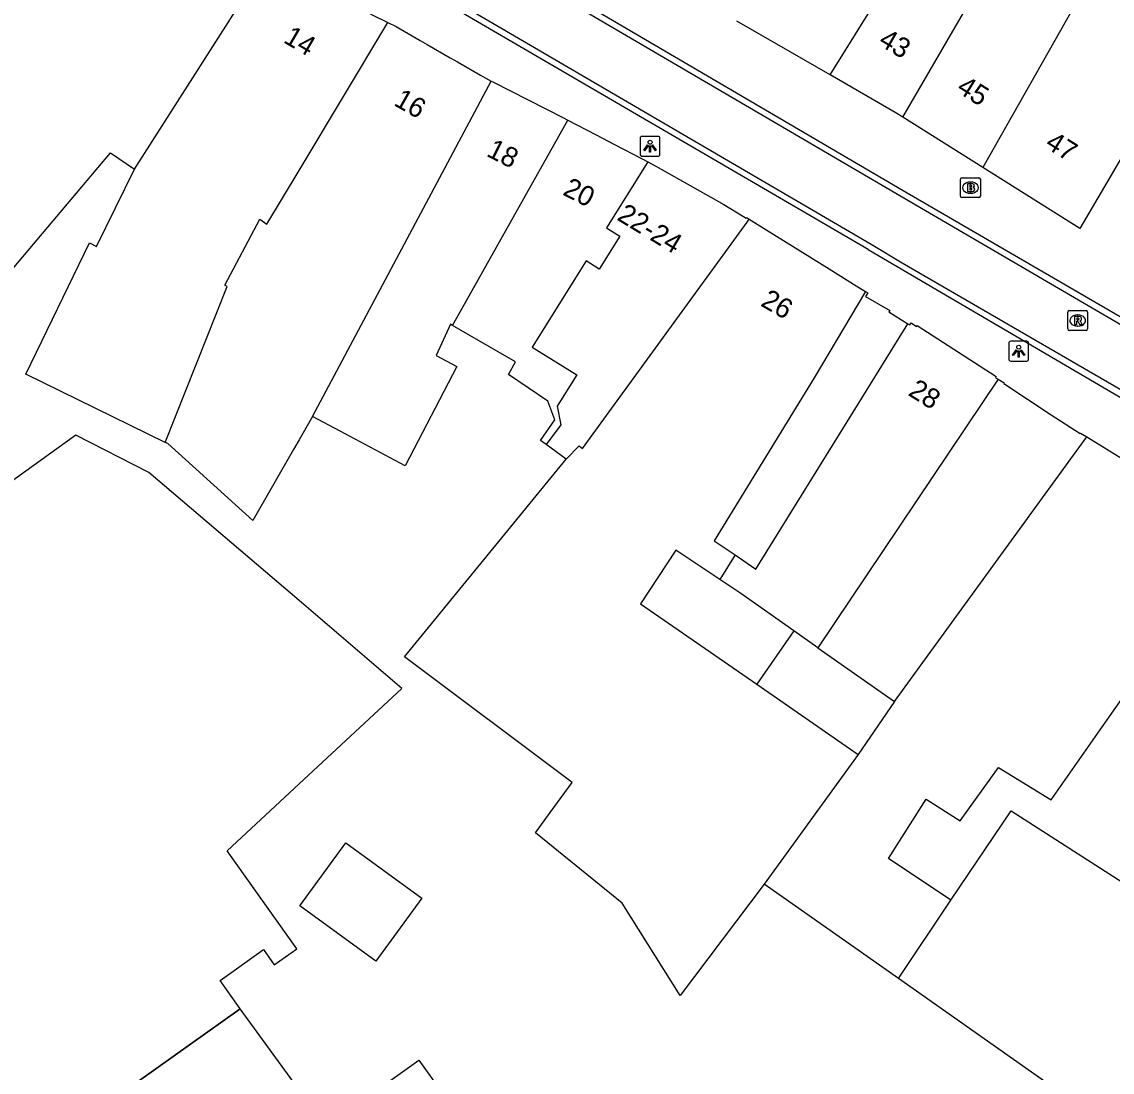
# Model space of a CAD drawing. Extents: x 161087 to 161922, y 382574 to 383873.
# Drawn here: x 161486 to 161541, y 383018.9 to 383071.9 of the extents above; entities that cross this region are included whole.
import ezdxf

# ---------------------------------------------------------------- set-up
doc = ezdxf.new("R2010")
doc.units = 0
for name, color, linetype in [('IMGEO_Brandkraan', 7, 'Continuous'), ('IMGEO_Lichtpunt', 7, 'Continuous'), ('IMGEO_Lijnafwatering', 7, 'Continuous'), ('IMGEO_Pand', 7, 'Continuous'), ('IMGEO_Pand_nummerreeks', 7, 'Continuous'), ('IMGEO_Pand_overbouw', 7, 'Continuous'), ('IMGEO_Rioolput', 7, 'Continuous'), ('IMGEO_Voetgangersgebied_gesloten', 7, 'Continuous'), ('IMGEO_Voetgangersgebied_open', 7, 'Continuous')]:
    doc.layers.add(name, color=color, linetype=linetype)

msp = doc.modelspace()

# ---------------------------------------------------------------- linework, layer by layer
at = {"layer": 'IMGEO_Brandkraan'}
for p, q in [((161533.402, 383063.996), (161534.254, 383063.996)), ((161533.327, 383063.07), (161533.327, 383063.922)), ((161533.815, 383063.776), (161533.84, 383063.776)), ((161534.328, 383063.922), (161534.328, 383063.07)), ((161534.254, 383062.996), (161533.402, 383062.996)), ((161533.838, 383063.216), (161533.813, 383063.216))]:
    msp.add_line(p, q, dxfattribs=at)
for points in [[(161533.402, 383063.996), (161534.254, 383063.996)], [(161533.327, 383063.07), (161533.327, 383063.922)], [(161533.675, 383063.696), (161533.675, 383063.296), (161533.888, 383063.296)], [(161533.906, 383063.696), (161533.675, 383063.696)], [(161533.854, 383063.615), (161533.8, 383063.615), (161533.8, 383063.539)], [(161533.8, 383063.539), (161533.853, 383063.539)], [(161533.862, 383063.463), (161533.8, 383063.463), (161533.8, 383063.382)], [(161533.8, 383063.382), (161533.862, 383063.382)], [(161534.328, 383063.922), (161534.328, 383063.07)], [(161534.254, 383062.996), (161533.402, 383062.996)]]:
    msp.add_lwpolyline(points, dxfattribs=at)
for centre, radius, start, end in [((161533.404, 383063.92), 0.0765, 91.552, 178.448), ((161533.404, 383063.92), 0.0765, 91.552, 178.448), ((161534.252, 383063.92), 0.0765, 1.552, 88.448), ((161534.252, 383063.92), 0.0765, 1.552, 88.448), ((161533.855, 383063.577), 0.0379, 267.8285, 90.9355), ((161533.863, 383063.422), 0.0404, 269.8759, 90.5077), ((161533.91, 383063.551), 0.145, 59.4692, 91.5367), ((161533.935, 383063.598), 0.0922, 285.5137, 58.1501), ((161533.94, 383063.406), 0.105, 301.3115, 78.989), ((161533.404, 383063.072), 0.0765, 181.552, 268.448), ((161533.404, 383063.072), 0.0765, 181.552, 268.448), ((161533.894, 383063.547), 0.251, 268.6676, 293.5347), ((161534.252, 383063.072), 0.0765, 271.552, 358.448), ((161534.252, 383063.072), 0.0765, 271.552, 358.448)]:
    msp.add_arc(centre, radius, start, end, dxfattribs=at)
for centre, major_axis, ratio, start_param, end_param in [((161533.814, 383063.496), (-0.387, 0.002), 0.722429, 4.712389, 7.853982), ((161533.839, 383063.496), (-0.39, 0.002), 0.717154, 1.570796, 4.712389)]:
    msp.add_ellipse(centre, major_axis=major_axis, ratio=ratio, start_param=start_param, end_param=end_param, dxfattribs=at)
at = {"layer": 'IMGEO_Lichtpunt'}
for p, q in [((161517.188, 383065.986), (161517.188, 383065.179)), ((161517.188, 383065.986), (161517.188, 383065.179)), ((161518.09, 383066.081), (161517.282, 383066.081)), ((161518.09, 383066.081), (161517.282, 383066.081)), ((161518.184, 383065.179), (161518.184, 383065.986)), ((161518.184, 383065.179), (161518.184, 383065.986)), ((161517.282, 383065.085), (161518.09, 383065.085)), ((161517.282, 383065.085), (161518.09, 383065.085)), ((161536.661, 383055.757), (161535.853, 383055.757)), ((161536.661, 383055.757), (161535.853, 383055.757)), ((161535.759, 383055.662), (161535.759, 383054.855)), ((161535.759, 383055.662), (161535.759, 383054.855)), ((161536.755, 383054.855), (161536.755, 383055.662)), ((161536.755, 383054.855), (161536.755, 383055.662)), ((161535.853, 383054.761), (161536.661, 383054.761)), ((161535.853, 383054.761), (161536.661, 383054.761))]:
    msp.add_line(p, q, dxfattribs=at)
for points in [[(161517.562, 383065.65), (161517.601, 383065.622), (161517.413, 383065.36), (161517.375, 383065.387), (161517.562, 383065.65)], [(161517.664, 383065.602), (161517.711, 383065.602), (161517.711, 383065.28), (161517.664, 383065.28), (161517.664, 383065.602)], [(161517.774, 383065.622), (161517.812, 383065.649), (161517.999, 383065.387), (161517.96, 383065.359), (161517.774, 383065.622)], [(161536.133, 383055.326), (161536.172, 383055.298), (161535.984, 383055.036), (161535.946, 383055.063), (161536.133, 383055.326)], [(161536.235, 383055.278), (161536.282, 383055.278), (161536.282, 383054.956), (161536.235, 383054.956), (161536.235, 383055.278)], [(161536.345, 383055.298), (161536.383, 383055.325), (161536.57, 383055.063), (161536.531, 383055.035), (161536.345, 383055.298)]]:
    msp.add_lwpolyline(points, dxfattribs=at)
for centre in [(161517.687, 383065.784), (161536.258, 383055.46)]:
    msp.add_circle(centre, 0.0994, dxfattribs=at)
for centre, start, end in [((161517.282, 383065.986), 90, 180), ((161517.282, 383065.986), 90, 180), ((161518.09, 383065.986), 0, 90), ((161518.09, 383065.986), 0, 90), ((161517.282, 383065.179), 180, 270), ((161517.282, 383065.179), 180, 270), ((161518.09, 383065.179), 270, 0), ((161518.09, 383065.179), 270, 360), ((161535.853, 383055.662), 90, 180), ((161535.853, 383055.662), 90, 180), ((161536.661, 383055.662), 0, 90), ((161536.661, 383055.662), 0, 90), ((161535.853, 383054.855), 180, 270), ((161535.853, 383054.855), 180, 270), ((161536.661, 383054.855), 270, 0), ((161536.661, 383054.855), 270, 360)]:
    msp.add_arc(centre, 0.0946, start, end, dxfattribs=at)
at = {"layer": 'IMGEO_Lijnafwatering'}
for points in [[(161528.668, 383060.381), (161491.847, 383081.869), (161485.061, 383085.933)], [(161530.431, 383063.338), (161493.437, 383085.044)], [(161560.332, 383045.975), (161530.431, 383063.338)], [(161528.668, 383060.381), (161558.505, 383042.903)]]:
    msp.add_lwpolyline(points, dxfattribs=at)
at = {"layer": 'IMGEO_Pand'}
for points in [[(161526.752, 383069.185), (161531.948, 383077.53), (161531.743, 383077.657), (161538.581, 383088.657)], [(161549.645, 383079.028), (161539.337, 383061.444), (161534.446, 383064.519)], [(161530.421, 383067.05), (161535.279, 383075.412), (161534.872, 383075.661), (161535.054, 383076.185)], [(161539.209, 383076.273), (161540.45, 383075.429), (161538.966, 383073.078), (161539.213, 383072.922), (161534.446, 383064.519)], [(161491.708, 383064.429), (161498.591, 383075.231)], [(161498.591, 383075.231), (161498.815, 383075.108), (161498.781, 383075.047), (161499.11, 383074.856), (161500.216, 383074.172), (161502.41, 383072.903), (161503.683, 383072.202), (161504.478, 383071.819)], [(161493.26, 383050.662), (161496.38, 383058.523), (161496.267, 383058.587), (161498.018, 383061.916), (161498.379, 383061.661), (161500, 383064.361), (161504.478, 383071.819)], [(161504.478, 383071.819), (161504.887, 383071.621), (161506.095, 383070.92), (161506.455, 383070.713), (161507.613, 383070.041), (161507.982, 383069.834), (161509.135, 383069.167), (161509.686, 383068.866)], [(161526.752, 383069.185), (161522.061, 383071.888)], [(161530.421, 383067.05), (161530.036, 383067.292), (161526.752, 383069.185)], [(161500.681, 383051.974), (161509.686, 383068.866)], [(161509.686, 383068.866), (161509.766, 383068.822), (161513.317, 383067.008), (161513.545, 383066.89)], [(161507.739, 383056.555), (161513.545, 383066.89)], [(161513.545, 383066.89), (161514.977, 383066.154), (161515.888, 383065.673), (161517.314, 383064.938), (161517.575, 383064.796)], [(161534.446, 383064.519), (161530.421, 383067.05)], [(161482.886, 383056.376), (161483.187, 383056.589), (161490.504, 383065.244), (161491.708, 383064.429)], [(161517.575, 383064.796), (161515.494, 383061.465), (161516.158, 383061.05), (161515.123, 383059.391), (161514.459, 383059.805), (161511.75, 383055.465), (161513.989, 383054.068), (161513.006, 383052.494), (161513.185, 383051.553), (161512.448, 383050.551)], [(161517.575, 383064.796), (161517.971, 383064.58), (161521.395, 383062.653), (161522.391, 383062.042), (161522.532, 383061.957), (161522.546, 383061.994), (161522.686, 383061.906)], [(161493.26, 383050.662), (161486.231, 383054.1), (161489.436, 383060.72), (161489.805, 383060.54), (161491.708, 383064.429)], [(161513.451, 383049.824), (161514.114, 383050.486), (161514.276, 383050.359), (161522.581, 383061.761), (161522.686, 383061.906)], [(161522.686, 383061.906), (161523.089, 383061.653), (161526.701, 383059.402), (161528.064, 383058.552), (161528.542, 383058.269)], [(161528.542, 383058.269), (161525.954, 383053.921), (161520.92, 383045.711), (161521.966, 383044.994)], [(161507.739, 383056.555), (161507.63, 383056.618), (161506.912, 383055.033), (161507.949, 383054.478), (161505.352, 383049.484), (161502.078, 383051.229), (161500.681, 383051.974)], [(161512.448, 383050.551), (161512.161, 383050.759), (161512.887, 383051.795), (161512.542, 383052.736), (161510.557, 383054.086), (161510.911, 383054.724), (161507.739, 383056.555)], [(161521.966, 383044.994), (161523.022, 383044.271), (161528.139, 383052.545), (161530.678, 383056.64)], [(161530.678, 383056.64), (161530.766, 383056.585), (161530.835, 383056.691), (161531.113, 383056.509), (161531.15, 383056.544), (161533.509, 383055.031), (161535.117, 383053.98), (161535.089, 383053.923), (161535.219, 383053.845)], [(161535.219, 383053.845), (161526.134, 383040.32)], [(161535.219, 383053.845), (161535.527, 383053.661), (161535.508, 383053.628), (161537.9, 383052.057), (161539.359, 383051.103), (161539.376, 383051.13), (161539.682, 383050.941)], [(161500.681, 383051.974), (161500, 383050.786), (161499.722, 383050.301), (161497.671, 383046.722), (161493.386, 383050.6), (161493.26, 383050.662)], [(161485.837, 383015.025), (161489.111, 383017.351), (161489.521, 383016.774), (161497.04, 383022.116), (161496.02, 383023.552), (161498.21, 383025.108), (161498.755, 383024.34), (161499.891, 383025.147), (161496.378, 383030.091), (161500, 383033.453), (161505.188, 383038.268), (161500, 383042.696), (161492.435, 383049.152), (161488.764, 383051.032), (161480.534, 383045.122), (161480.396, 383045.315)], [(161529.993, 383037.609), (161539.682, 383050.941)], [(161539.682, 383050.941), (161546.178, 383046.945), (161546.243, 383047.058), (161550.25, 383044.739), (161552.722, 383043.26), (161552.684, 383043.164), (161559.769, 383039.005)], [(161513.451, 383049.824), (161512.448, 383050.551)], [(161523.441, 383028.398), (161519.207, 383022.792), (161516.288, 383027.443), (161511.911, 383030.998), (161512.658, 383032.019), (161513.759, 383033.524), (161505.31, 383039.852), (161513.451, 383049.824)], [(161521.194, 383043.753), (161518.977, 383045.231), (161517.201, 383042.53), (161523.065, 383038.473)], [(161521.966, 383044.994), (161521.194, 383043.753)], [(161524.928, 383041.167), (161522.262, 383043.041), (161521.194, 383043.753)], [(161524.928, 383041.167), (161523.065, 383038.473)], [(161526.134, 383040.32), (161524.928, 383041.167)], [(161526.134, 383040.32), (161529.993, 383037.609)], [(161523.065, 383038.473), (161528.169, 383034.943)], [(161529.993, 383037.609), (161528.169, 383034.943)], [(161532.845, 383027.594), (161529.705, 383029.703), (161531.599, 383032.687), (161533.313, 383031.599), (161535.243, 383034.281), (161537.888, 383032.647), (161540.706, 383036.681), (161541.698, 383038.102), (161545.262, 383035.908), (161547.634, 383034.448), (161548.017, 383035.006), (161549.512, 383034.059), (161544.637, 383026.477)], [(161528.169, 383034.943), (161523.441, 383028.398)], [(161532.845, 383027.594), (161535.875, 383032.107), (161544.637, 383026.477)], [(161503.872, 383024.518), (161500.046, 383027.308), (161502.364, 383030.487), (161506.19, 383027.697), (161503.872, 383024.518)], [(161530.194, 383023.646), (161523.441, 383028.398)], [(161558.663, 383027.422), (161557.094, 383028.457), (161553.276, 383022.439), (161554.402, 383021.554), (161552.461, 383019.105), (161548.514, 383021.742), (161543.431, 383014.331), (161530.194, 383023.646)], [(161530.194, 383023.646), (161532.845, 383027.594)], [(161490.548, 383008.498), (161493.868, 383010.801), (161493.432, 383011.415), (161500.95, 383016.756), (161501.343, 383016.202), (161506.035, 383019.536), (161508.701, 383015.785), (161511.569, 383017.824), (161513.713, 383014.807), (161510.683, 383012.654), (161519.603, 382999.554), (161518.279, 382998.623), (161510.251, 382992.974), (161504.471, 382988.907)]]:
    msp.add_lwpolyline(points, dxfattribs=at)
at = {"layer": 'IMGEO_Pand_overbouw'}
msp.add_lwpolyline([(161497.04, 383022.116), (161489.521, 383016.774), (161493.432, 383011.415), (161500.95, 383016.756)], close=True, dxfattribs=at)
at = {"layer": 'IMGEO_Rioolput'}
for p, q in [((161538.729, 383056.377), (161538.729, 383057.229)), ((161538.804, 383057.303), (161539.656, 383057.303)), ((161539.217, 383057.083), (161539.242, 383057.083)), ((161539.73, 383057.229), (161539.73, 383056.377)), ((161539.656, 383056.303), (161538.804, 383056.303)), ((161539.24, 383056.523), (161539.215, 383056.523))]:
    msp.add_line(p, q, dxfattribs=at)
for points in [[(161538.729, 383056.377), (161538.729, 383057.229)], [(161538.804, 383057.303), (161539.656, 383057.303)], [(161539.318, 383057.001), (161539.066, 383057.003), (161539.066, 383056.603)], [(161539.244, 383056.922), (161539.19, 383056.922), (161539.19, 383056.841)], [(161539.19, 383056.841), (161539.242, 383056.841)], [(161539.73, 383057.229), (161539.73, 383056.377)], [(161539.656, 383056.303), (161538.804, 383056.303)], [(161539.066, 383056.603), (161539.19, 383056.603), (161539.19, 383056.765), (161539.201, 383056.765)], [(161539.248, 383056.736), (161539.319, 383056.603), (161539.459, 383056.603), (161539.394, 383056.729)]]:
    msp.add_lwpolyline(points, dxfattribs=at)
for centre, radius, start, end in [((161538.806, 383057.227), 0.0765, 91.552, 178.448), ((161538.806, 383057.227), 0.0765, 91.552, 178.448), ((161539.226, 383057.03), 0.19, 274.7715, 282.9687), ((161539.25, 383056.826), 0.0964, 77.0061, 93.1865), ((161539.264, 383056.883), 0.0378, 276.6634, 79.6772), ((161539.317, 383056.891), 0.109, 350.3612, 89.416), ((161539.315, 383056.891), 0.112, 277.5842, 350.9817), ((161539.654, 383057.227), 0.0765, 1.552, 88.448), ((161539.654, 383057.227), 0.0765, 1.552, 88.448), ((161538.806, 383056.379), 0.0765, 181.552, 268.448), ((161538.806, 383056.379), 0.0765, 181.552, 268.448), ((161539.2, 383056.712), 0.0533, 26.0293, 88.6989), ((161539.299, 383056.676), 0.108, 29.5134, 73.7905), ((161539.654, 383056.379), 0.0765, 271.552, 358.448), ((161539.654, 383056.379), 0.0765, 271.552, 358.448)]:
    msp.add_arc(centre, radius, start, end, dxfattribs=at)
for centre, major_axis, ratio, start_param, end_param in [((161539.216, 383056.803), (-0.387, 0.002), 0.722429, 4.712389, 7.853982), ((161539.241, 383056.803), (-0.39, 0.002), 0.717154, 1.570796, 4.712389)]:
    msp.add_ellipse(centre, major_axis=major_axis, ratio=ratio, start_param=start_param, end_param=end_param, dxfattribs=at)
at = {"layer": 'IMGEO_Voetgangersgebied_gesloten'}
for points in [[(161564.628, 383043.193), (161560.155, 383045.662), (161552.147, 383050.306), (161530.277, 383063.08), (161490.814, 383086.199)], [(161610.121, 383018.913), (161573.744, 383035.403), (161568.118, 383038.081), (161562.264, 383041.226), (161530.386, 383059.686), (161528.822, 383060.639), (161492.002, 383082.168)]]:
    msp.add_lwpolyline(points, dxfattribs=at)
at = {"layer": 'IMGEO_Voetgangersgebied_open'}
msp.add_lwpolyline([(161528.542, 383058.269), (161528.664, 383058.196), (161528.537, 383058.009), (161529.767, 383057.316), (161529.721, 383057.241), (161530.678, 383056.64)], dxfattribs=at)

# ---------------------------------------------------------------- texts
at = {"layer": 'IMGEO_Pand_nummerreeks'}
for s, rotation, p in [('14', 329.6733, (161499.164, 383070.842)), ('43', 329.7937, (161529.139, 383070.709)), ('45', 327.8456, (161533.074, 383068.356)), ('16', 330.4812, (161504.726, 383067.674)), ('47', 327.8571, (161537.532, 383065.554)), ('18', 333.1569, (161509.391, 383065.114)), ('20', 332.9106, (161513.236, 383063.162)), ('22-24', 328.7967, (161515.969, 383061.903)), ('26', 330.2177, (161523.207, 383057.57)), ('28', 328.2352, (161530.637, 383053.066))]:
    msp.add_text(s, height=1, rotation=rotation, dxfattribs=at).set_placement(p)

doc.saveas('drawing.dxf')
